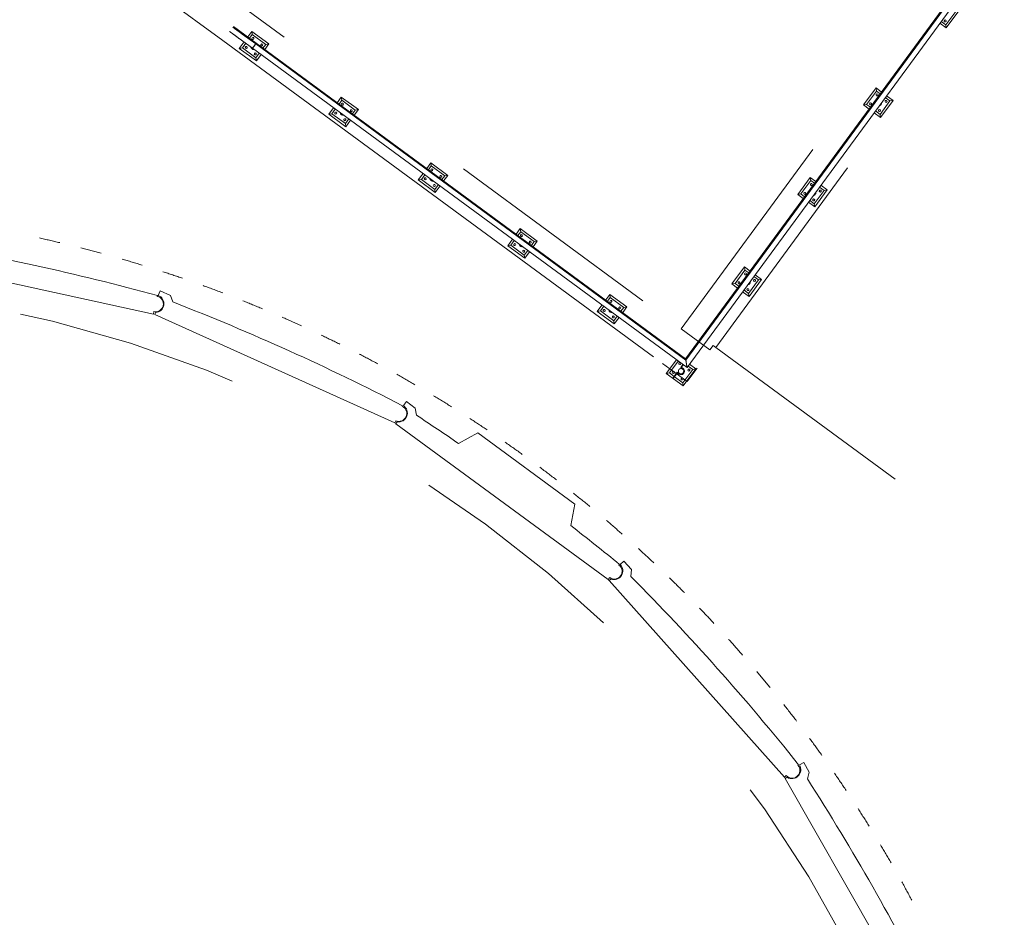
# Model space of a CAD drawing. Header units: metres. Extents: x 135583 to 135939, y 457896 to 458258.
# Tile 470 of 599: x 135757.67 to 135766.52, y 458042.49 to 458050.55. Entities that reach past the tile are written whole.
import ezdxf

# ---------------------------------------------------------------- set-up
doc = ezdxf.new("R2010")
doc.units = ezdxf.units.M
doc.linetypes.add('Center', pattern=[31.75, 6.350000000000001, -4.7625, 15.875, -4.7625])
doc.linetypes.add('Hidden', pattern=[4, 2, -2])
doc.layers.add('NIEUWE INSTALLATIE', color=250, linetype='Continuous', lineweight=0)

msp = doc.modelspace()

# ---------------------------------------------------------------- linework, layer by layer
at = {"layer": 'NIEUWE INSTALLATIE', "linetype": 'Hidden'}
for p, q in [((135763.6169404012, 458047.7758613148), (135774.0373625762, 458061.9594716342)), ((135763.6169404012, 458047.7758613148), (135774.0373625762, 458061.9594716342)), ((135755.2155689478, 458053.9481852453), (135763.8748242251, 458047.5863990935)), ((135755.2155689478, 458053.9481852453), (135763.8748242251, 458047.5863990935)), ((135754.7262842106, 458053.8733491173), (135759.5011244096, 458050.3653670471)), ((135754.7262842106, 458053.8733491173), (135759.5011244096, 458050.3653670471)), ((135763.9286043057, 458047.6089313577), (135766.3412872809, 458050.8929206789)), ((135763.9286043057, 458047.6089313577), (135766.3412872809, 458050.8929206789)), ((135763.8748242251, 458047.5863990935), (135763.6169404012, 458047.7758613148)), ((135763.8748242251, 458047.5863990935), (135763.6169404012, 458047.7758613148)), ((135763.9044276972, 458047.626693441), (135763.8748242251, 458047.5863990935)), ((135763.9044276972, 458047.626693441), (135763.8748242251, 458047.5863990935)), ((135763.9286043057, 458047.6089313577), (135763.9044276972, 458047.626693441)), ((135763.9286043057, 458047.6089313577), (135763.9044276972, 458047.626693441)), ((135763.9286043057, 458047.6089313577), (135772.3299757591, 458041.4366074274)), ((135763.9286043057, 458047.6089313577), (135772.3299757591, 458041.4366074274)), ((135763.5145364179, 458047.4167914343), (135763.6716293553, 458047.3013783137)), ((135763.5145364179, 458047.4167914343), (135763.6716293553, 458047.3013783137)), ((135761.0555613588, 458046.9240469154), (135761.050391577, 458046.9278450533)), ((135761.0555613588, 458046.9240469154), (135761.050391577, 458046.9278450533)), ((135762.9675396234, 458045.5193537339), (135762.9623698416, 458045.5231518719)), ((135762.9675396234, 458045.5193537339), (135762.9623698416, 458045.5231518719)), ((135762.9718067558, 458045.5145637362), (135762.9675396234, 458045.5193537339)), ((135762.9718067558, 458045.5145637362), (135762.9675396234, 458045.5193537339)), ((135764.5499515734, 458043.743043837), (135764.545684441, 458043.7478338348)), ((135764.5499515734, 458043.743043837), (135764.545684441, 458043.7478338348)), ((135764.5531295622, 458043.7374713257), (135764.5499515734, 458043.743043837)), ((135764.5531295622, 458043.7374713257), (135764.5499515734, 458043.743043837))]:
    msp.add_line(p, q, dxfattribs=at)
at = {"layer": 'NIEUWE INSTALLATIE'}
for p, q in [((135774.2216963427, 458061.886088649), (135763.6579933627, 458047.5074536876)), ((135763.6597039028, 458047.4962700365), (135774.2281434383, 458061.8813520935)), ((135774.2288284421, 458061.8808488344), (135763.6598856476, 458047.4950817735)), ((135763.6702130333, 458047.4275604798), (135774.2677527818, 458061.8522518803)), ((135765.995191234, 458050.5062549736), (135766.0840016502, 458050.6271380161)), ((135766.1119607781, 458050.6314143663), (135765.9994675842, 458050.4782958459)), ((135759.7954649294, 458050.3352279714), (135759.5899637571, 458050.4862056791)), ((135759.5947003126, 458050.4926527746), (135759.8002014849, 458050.341675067)), ((135765.9994675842, 458050.4782958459), (135765.941692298, 458050.5207422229)), ((135765.9535336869, 458050.5368599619), (135765.995191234, 458050.5062549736)), ((135765.9994675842, 458050.4782958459), (135765.995191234, 458050.5062549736)), ((135759.7949616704, 458050.3345429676), (135759.6740786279, 458050.4233533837)), ((135759.7236422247, 458050.3979216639), (135759.76035053, 458050.4478866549)), ((135759.7646268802, 458050.4199275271), (135759.7397599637, 458050.3860802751)), ((135759.76035053, 458050.4478866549), (135759.9134690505, 458050.3353934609)), ((135759.76035053, 458050.4478866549), (135759.7646268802, 458050.4199275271)), ((135759.8855099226, 458050.3311171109), (135759.7646268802, 458050.4199275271)), ((135759.6454816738, 458050.3844290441), (135759.6446515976, 458050.3850388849)), ((135759.6454816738, 458050.3844290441), (135759.7663647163, 458050.2956186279)), ((135759.6478573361, 458050.2947681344), (135759.6902926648, 458050.3525283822)), ((135759.7078388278, 458050.3426312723), (135759.6758164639, 458050.2990444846)), ((135759.7806631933, 458050.3150807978), (135759.7663647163, 458050.2956186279)), ((135759.7735250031, 458050.3053647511), (135759.7769314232, 458050.3100013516)), ((135759.7769735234, 458050.3100586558), (135759.7949727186, 458050.3345580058)), ((135763.6598856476, 458047.4950817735), (135759.7949727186, 458050.3345580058)), ((135759.7954649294, 458050.3352279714), (135759.8002014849, 458050.341675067)), ((135759.7954759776, 458050.3352430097), (135759.8002125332, 458050.3416901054)), ((135759.7954759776, 458050.3352430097), (135763.6597039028, 458047.4962700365)), ((135763.6579933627, 458047.5074536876), (135759.8002125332, 458050.3416901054)), ((135759.8606540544, 458050.2972848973), (135759.8855099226, 458050.3311171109)), ((135759.9134690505, 458050.3353934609), (135759.8767717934, 458050.2854435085)), ((135759.9134690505, 458050.3353934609), (135759.8855099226, 458050.3311171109)), ((135759.6478573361, 458050.2947681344), (135759.6758164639, 458050.2990444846)), ((135759.8009758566, 458050.1822749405), (135759.6478573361, 458050.2947681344)), ((135759.6758164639, 458050.2990444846), (135759.7966995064, 458050.2102340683)), ((135759.7663757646, 458050.2956336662), (135759.7734832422, 458050.3053079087)), ((135759.7663757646, 458050.2956336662), (135763.6702130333, 458047.4275604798)), ((135759.7966995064, 458050.2102340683), (135759.8273266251, 458050.251921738)), ((135759.8434502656, 458050.2400883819), (135759.8009758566, 458050.1822749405)), ((135759.7966995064, 458050.2102340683), (135759.8009758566, 458050.1822749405)), ((135765.2556954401, 458049.7868292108), (135765.3681886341, 458049.9399477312)), ((135765.3724649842, 458049.9119886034), (135765.2836545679, 458049.791105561)), ((135765.3681886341, 458049.9399477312), (135765.4181385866, 458049.9032504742)), ((135765.3681886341, 458049.9399477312), (135765.3724649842, 458049.9119886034)), ((135765.4062971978, 458049.8871327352), (135765.3724649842, 458049.9119886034)), ((135765.4635318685, 458049.8699009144), (135765.5213071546, 458049.8274545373)), ((135760.527613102, 458049.8072830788), (135760.564310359, 458049.8572330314)), ((135760.5685867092, 458049.8292739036), (135760.543730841, 458049.79544169)), ((135760.564310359, 458049.8572330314), (135760.7174288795, 458049.7447398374)), ((135760.564310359, 458049.8572330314), (135760.5685867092, 458049.8292739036)), ((135760.6894697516, 458049.7404634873), (135760.5685867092, 458049.8292739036)), ((135765.2556954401, 458049.7868292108), (135765.2836545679, 458049.791105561)), ((135765.3056453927, 458049.7501319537), (135765.2556954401, 458049.7868292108)), ((135765.2836545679, 458049.791105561), (135765.3174867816, 458049.7662496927)), ((135765.4045376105, 458049.7022951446), (135765.4933480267, 458049.8231781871)), ((135765.5213071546, 458049.8274545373), (135765.4088139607, 458049.6743360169)), ((135765.4933480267, 458049.8231781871), (135765.4516904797, 458049.8537831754)), ((135765.4933480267, 458049.8231781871), (135765.5213071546, 458049.8274545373)), ((135760.4518171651, 458049.7041145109), (135760.4945298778, 458049.7622523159)), ((135760.4518171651, 458049.7041145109), (135760.4797762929, 458049.7083908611)), ((135760.6049356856, 458049.591621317), (135760.4518171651, 458049.7041145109)), ((135760.5106535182, 458049.7504189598), (135760.4797762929, 458049.7083908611)), ((135760.4797762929, 458049.7083908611), (135760.6006593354, 458049.6195804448)), ((135760.6646138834, 458049.7066312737), (135760.6894697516, 458049.7404634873)), ((135760.7174288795, 458049.7447398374), (135760.6807316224, 458049.694789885)), ((135760.7174288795, 458049.7447398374), (135760.6894697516, 458049.7404634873)), ((135765.4088139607, 458049.6743360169), (135765.3510386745, 458049.7167823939)), ((135765.3628800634, 458049.7329001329), (135765.4045376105, 458049.7022951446)), ((135765.4088139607, 458049.6743360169), (135765.4045376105, 458049.7022951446)), ((135760.6006593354, 458049.6195804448), (135760.6315808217, 458049.6616687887)), ((135760.6006593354, 458049.6195804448), (135760.6049356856, 458049.591621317)), ((135760.6477044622, 458049.6498354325), (135760.6049356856, 458049.591621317)), ((135761.331572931, 458049.2166294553), (135761.368270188, 458049.2665794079)), ((135761.368270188, 458049.2665794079), (135761.5213887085, 458049.1540862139)), ((135761.368270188, 458049.2665794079), (135761.3725465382, 458049.2386202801)), ((135761.2557769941, 458049.1134608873), (135761.2987840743, 458049.1719993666)), ((135761.3149077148, 458049.1601660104), (135761.2837361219, 458049.1177372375)), ((135761.3725465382, 458049.2386202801), (135761.34769067, 458049.2047880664)), ((135761.4934295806, 458049.1498098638), (135761.3725465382, 458049.2386202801)), ((135761.2557769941, 458049.1134608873), (135761.2837361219, 458049.1177372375)), ((135761.4088955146, 458049.0009676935), (135761.2557769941, 458049.1134608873)), ((135761.2837361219, 458049.1177372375), (135761.4046191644, 458049.0289268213)), ((135761.4046191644, 458049.0289268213), (135761.4366525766, 458049.0725286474)), ((135761.4685737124, 458049.1159776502), (135761.4934295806, 458049.1498098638)), ((135761.5213887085, 458049.1540862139), (135761.4868348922, 458049.1070537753)), ((135761.5213887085, 458049.1540862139), (135761.4934295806, 458049.1498098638)), ((135764.6650418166, 458048.9828693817), (135764.7775350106, 458049.1359879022)), ((135764.7818113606, 458049.1080287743), (135764.6930009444, 458048.9871457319)), ((135764.7775350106, 458049.1359879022), (135764.8274849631, 458049.0992906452)), ((135764.7775350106, 458049.1359879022), (135764.7818113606, 458049.1080287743)), ((135764.8156435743, 458049.0831729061), (135764.7818113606, 458049.1080287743)), ((135761.4046191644, 458049.0289268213), (135761.4088955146, 458049.0009676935)), ((135761.4527703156, 458049.0606872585), (135761.4088955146, 458049.0009676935)), ((135764.6650418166, 458048.9828693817), (135764.6930009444, 458048.9871457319)), ((135764.7149917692, 458048.9461721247), (135764.6650418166, 458048.9828693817)), ((135764.6930009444, 458048.9871457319), (135764.7268331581, 458048.9622898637)), ((135764.813883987, 458048.8983353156), (135764.9026944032, 458049.0192183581)), ((135764.930653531, 458049.0234947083), (135764.8181603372, 458048.8703761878)), ((135764.9026944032, 458049.0192183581), (135764.8610368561, 458049.0498233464)), ((135764.872878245, 458049.0659410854), (135764.930653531, 458049.0234947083)), ((135764.9026944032, 458049.0192183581), (135764.930653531, 458049.0234947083)), ((135764.8181603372, 458048.8703761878), (135764.760385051, 458048.9128225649)), ((135764.7722264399, 458048.9289403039), (135764.813883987, 458048.8983353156)), ((135764.8181603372, 458048.8703761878), (135764.813883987, 458048.8983353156)), ((135762.13553276, 458048.6259758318), (135762.172230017, 458048.6759257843)), ((135762.1765063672, 458048.6479666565), (135762.151650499, 458048.6141344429)), ((135762.172230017, 458048.6759257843), (135762.3253485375, 458048.5634325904)), ((135762.172230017, 458048.6759257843), (135762.1765063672, 458048.6479666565)), ((135762.2973894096, 458048.5591562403), (135762.1765063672, 458048.6479666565)), ((135762.0597368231, 458048.5228072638), (135762.1036116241, 458048.582526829)), ((135762.1183009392, 458048.5687411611), (135762.0876959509, 458048.527083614)), ((135762.2725335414, 458048.5253240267), (135762.2973894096, 458048.5591562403)), ((135762.3253485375, 458048.5634325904), (135762.2886512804, 458048.5134826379)), ((135762.3253485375, 458048.5634325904), (135762.2973894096, 458048.5591562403)), ((135762.0597368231, 458048.5228072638), (135762.0876959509, 458048.527083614)), ((135762.2128553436, 458048.4103140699), (135762.0597368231, 458048.5228072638)), ((135762.0876959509, 458048.527083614), (135762.2085789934, 458048.4382731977)), ((135762.2085789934, 458048.4382731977), (135762.2391839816, 458048.4799307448)), ((135762.2553017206, 458048.468089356), (135762.2128553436, 458048.4103140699)), ((135756.5643252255, 458048.4125288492), (135758.8759798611, 458047.9083375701)), ((135762.2085789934, 458048.4382731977), (135762.2128553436, 458048.4103140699)), ((135764.0743881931, 458048.1789095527), (135764.186881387, 458048.3320280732)), ((135764.1911577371, 458048.3040689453), (135764.1023473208, 458048.1831859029)), ((135764.186881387, 458048.3320280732), (135764.2368313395, 458048.2953308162)), ((135764.186881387, 458048.3320280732), (135764.1911577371, 458048.3040689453)), ((135764.2249899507, 458048.2792130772), (135764.1911577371, 458048.3040689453)), ((135764.2232303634, 458048.0943754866), (135764.3120407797, 458048.2152585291)), ((135764.3399999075, 458048.2195348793), (135764.2275067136, 458048.0664163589)), ((135764.3120407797, 458048.2152585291), (135764.2703832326, 458048.2458635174)), ((135764.2822246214, 458048.2619812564), (135764.3399999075, 458048.2195348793)), ((135764.3120407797, 458048.2152585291), (135764.3399999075, 458048.2195348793)), ((135758.9379435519, 458048.1177368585), (135758.9194225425, 458048.076725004)), ((135759.0290810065, 458048.0765790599), (135758.9379435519, 458048.1177368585)), ((135764.0743881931, 458048.1789095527), (135764.1023473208, 458048.1831859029)), ((135764.1243381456, 458048.1422122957), (135764.0743881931, 458048.1789095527)), ((135764.1023473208, 458048.1831859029), (135764.1361795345, 458048.1583300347)), ((135764.2275067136, 458048.0664163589), (135764.1697314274, 458048.1088627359)), ((135764.1815728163, 458048.1249804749), (135764.2232303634, 458048.0943754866)), ((135758.910608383, 458048.0671050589), (135758.9122066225, 458048.0744327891)), ((135759.0515718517, 458048.0170461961), (135759.0290810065, 458048.0765790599)), ((135762.939492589, 458048.0353222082), (135762.976189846, 458048.0852721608)), ((135762.9804661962, 458048.0573130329), (135762.955610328, 458048.0234808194)), ((135762.976189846, 458048.0852721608), (135763.1293083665, 458047.9727789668)), ((135762.976189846, 458048.0852721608), (135762.9804661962, 458048.0573130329)), ((135763.1013492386, 458047.9685026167), (135762.9804661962, 458048.0573130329)), ((135764.2275067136, 458048.0664163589), (135764.2232303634, 458048.0943754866)), ((135758.8759798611, 458047.9083375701), (135758.8807745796, 458047.9303207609)), ((135758.896419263, 458047.9225267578), (135758.8881877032, 458047.9042992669)), ((135762.8636966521, 458047.9321536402), (135762.9061430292, 458047.9899289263)), ((135762.8636966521, 458047.9321536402), (135762.8916557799, 458047.9364299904)), ((135763.0168151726, 458047.8196604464), (135762.8636966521, 458047.9321536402)), ((135762.9222607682, 458047.9780875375), (135762.8916557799, 458047.9364299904)), ((135762.8916557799, 458047.9364299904), (135763.0125388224, 458047.8476195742)), ((135763.0764933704, 458047.9346704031), (135763.1013492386, 458047.9685026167)), ((135763.1293083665, 458047.9727789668), (135763.0926111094, 458047.9228290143)), ((135763.1293083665, 458047.9727789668), (135763.1013492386, 458047.9685026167)), ((135758.8881877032, 458047.9042992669), (135761.0444998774, 458046.9305057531)), ((135763.0125388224, 458047.8476195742), (135763.0431438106, 458047.8892771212)), ((135763.0125388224, 458047.8476195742), (135763.0168151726, 458047.8196604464)), ((135763.0592615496, 458047.8774357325), (135763.0168151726, 458047.8196604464)), ((135763.4837345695, 458047.3749497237), (135763.5746938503, 458047.4987576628)), ((135763.5908115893, 458047.4869162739), (135763.5116936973, 458047.3792260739)), ((135763.6579933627, 458047.5074536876), (135763.6597039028, 458047.4962700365)), ((135763.6327177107, 458047.456128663), (135763.6134876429, 458047.4299539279)), ((135763.6134876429, 458047.4299539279), (135763.6320230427, 458047.4163363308)), ((135763.6204774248, 458047.4310230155), (135763.6367471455, 458047.4531683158)), ((135763.6349833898, 458047.4203657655), (135763.6204774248, 458047.4310230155)), ((135763.6325767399, 458047.2904156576), (135763.7213871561, 458047.4112987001)), ((135763.749346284, 458047.4155750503), (135763.6368530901, 458047.2624565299)), ((135763.7213871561, 458047.4112987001), (135763.6797296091, 458047.4419036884)), ((135763.6915709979, 458047.4580214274), (135763.749346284, 458047.4155750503)), ((135763.7213871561, 458047.4112987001), (135763.749346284, 458047.4155750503)), ((135763.4837345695, 458047.3749497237), (135763.5116936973, 458047.3792260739)), ((135763.6368530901, 458047.2624565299), (135763.4837345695, 458047.3749497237)), ((135763.5116936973, 458047.3792260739), (135763.5546268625, 458047.3476839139)), ((135763.582522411, 458047.3878060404), (135763.5447187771, 458047.3363501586)), ((135763.5447187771, 458047.3363501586), (135763.5487482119, 458047.3333898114)), ((135763.5487482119, 458047.3333898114), (135763.5835914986, 458047.3808162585)), ((135763.5576292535, 458047.3454781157), (135763.6325767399, 458047.2904156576)), ((135763.6010578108, 458047.3741884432), (135763.582522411, 458047.3878060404)), ((135763.5835914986, 458047.3808162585), (135763.5980974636, 458047.3701590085)), ((135763.6368530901, 458047.2624565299), (135763.6325767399, 458047.2904156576)), ((135761.1113813, 458047.0786041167), (135761.114468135, 458047.0854394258)), ((135761.148646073, 458047.1224461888), (135761.1220029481, 458047.0861812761)), ((135761.229234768, 458047.0632392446), (135761.148646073, 458047.1224461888)), ((135761.2388565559, 458047.0003312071), (135761.229234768, 458047.0632392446)), ((135761.0444998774, 458046.9305057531), (135761.0537603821, 458046.9510116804)), ((135761.0674427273, 458046.9401352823), (135761.0556013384, 458046.9240175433)), ((135761.0556013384, 458046.9240175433), (135762.9623298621, 458045.5231812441)), ((135761.7923049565, 458046.8418972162), (135761.6174471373, 458046.7461812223)), ((135762.6637576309, 458046.2016579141), (135761.7923049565, 458046.8418972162)), ((135762.6253422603, 458046.0094775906), (135762.6637576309, 458046.2016579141)), ((135763.0585411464, 458045.6541378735), (135763.0629816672, 458045.6601820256)), ((135763.104106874, 458045.6892741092), (135763.070506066, 458045.659341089)), ((135763.1706246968, 458045.6146056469), (135763.104106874, 458045.6892741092)), ((135762.9623298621, 458045.5231812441), (135762.9756514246, 458045.5413137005)), ((135763.166956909, 458045.5510718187), (135763.1706246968, 458045.6146056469)), ((135762.9867734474, 458045.5278302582), (135762.9718397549, 458045.5145266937)), ((135762.9718397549, 458045.5145266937), (135764.545651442, 458043.7478708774)), ((135764.6669876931, 458043.8559623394), (135764.6725878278, 458043.860951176)), ((135764.7188629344, 458043.8808571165), (135764.6797729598, 458043.8585642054)), ((135764.7684027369, 458043.7939905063), (135764.7188629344, 458043.8808571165)), ((135764.545651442, 458043.7478708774), (135764.5624518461, 458043.7628373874)), ((135764.7516056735, 458043.7326076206), (135764.7684027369, 458043.7939905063)), ((135764.5705274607, 458043.7473361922), (135764.5531541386, 458043.7374282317)), ((135764.5531541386, 458043.7374282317), (135765.7252658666, 458041.6821642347))]:
    msp.add_line(p, q, dxfattribs=at)
at = {"layer": 'NIEUWE INSTALLATIE', "linetype": 'Center'}
for p, q in [((135759.5011643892, 458050.3653376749), (135763.3694165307, 458047.5234081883)), ((135763.4500156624, 458047.4641935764), (135763.5144964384, 458047.4168208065)), ((135763.6716293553, 458047.3013783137), (135763.7604397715, 458047.4222613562))]:
    msp.add_line(p, q, dxfattribs=at)
at = {"layer": 'NIEUWE INSTALLATIE', "flags": 128}
for points in [[(135759.589101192, 458050.4851213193), (135759.5899739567, 458050.4847074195), (135759.5908294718, 458050.4842589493), (135759.5916663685, 458050.4837766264), (135759.5924833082, 458050.4832612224), (135759.5932789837, 458050.4827135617), (135759.5934899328, 458050.482560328)], [(135759.5648929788, 458050.4436359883), (135759.5641261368, 458050.4442233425), (135759.5633833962, 458050.4448408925), (135759.5626659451, 458050.4454876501), (135759.5619749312, 458050.4461625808), (135759.5613114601, 458050.4468646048)], [(135759.5648929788, 458050.4436359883), (135759.5649574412, 458050.4435886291), (135759.5651507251, 458050.4434466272), (135759.5654725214, 458050.4432102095), (135759.5659223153, 458050.4428797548), (135759.5664993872, 458050.4424557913), (135759.567202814, 458050.4419389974), (135759.5680314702, 458050.4413301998), (135759.5689840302, 458050.4406303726), (135759.5700589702, 458050.4398406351), (135759.5712545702, 458050.4389622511), (135759.572568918, 458050.4379966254), (135759.5739999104, 458050.4369453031), (135759.5755452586, 458050.4358099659), (135759.5772024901, 458050.4345924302), (135759.5789689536, 458050.4332946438), (135759.5808418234, 458050.4319186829), (135759.5828181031, 458050.4304667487), (135759.5848946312, 458050.428941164), (135759.5870680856, 458050.4273443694), (135759.5893349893, 458050.4256789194), (135759.5916917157, 458050.4239474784), (135759.5941344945, 458050.4221528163), (135759.5966594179, 458050.4202978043), (135759.5992624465, 458050.41838541), (135759.601939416, 458050.4164186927), (135759.6046860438, 458050.4144007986), (135759.607497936, 458050.4123349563), (135759.610370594, 458050.4102244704), (135759.6132994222, 458050.4080727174), (135759.6162797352, 458050.4058831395), (135759.6193067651, 458050.4036592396), (135759.6223756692, 458050.4014045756), (135759.625481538, 458050.3991227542), (135759.6286194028, 458050.3968174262), (135759.6317842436, 458050.3944922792), (135759.6349709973, 458050.3921510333), (135759.6381745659, 458050.389797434), (135759.6413898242, 458050.3874352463), (135759.6446116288, 458050.3850682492), (135759.6454816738, 458050.3844290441)], [(135759.5700412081, 458050.4398536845), (135759.5692621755, 458050.4404260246), (135759.5682764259, 458050.4411502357), (135759.567414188, 458050.4417837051), (135759.5666768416, 458050.4423254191), (135759.5660655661, 458050.4427745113), (135759.5655813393, 458050.4431302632), (135759.5652249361, 458050.4433921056), (135759.5649969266, 458050.4435596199), (135759.5648976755, 458050.4436325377)], [(135759.5934899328, 458050.482560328), (135759.5935543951, 458050.4825129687), (135759.5937476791, 458050.4823709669), (135759.5940694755, 458050.4821345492), (135759.5945192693, 458050.4818040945), (135759.5950963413, 458050.4813801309), (135759.5957997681, 458050.4808633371), (135759.5966284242, 458050.4802545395), (135759.5975809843, 458050.4795547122), (135759.5986559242, 458050.4787649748), (135759.5989467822, 458050.4785512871)], [(135759.6740786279, 458050.4233533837), (135759.6708559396, 458050.4257210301), (135759.667638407, 458050.4280848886), (135759.6644311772, 458050.4304411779), (135759.6612393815, 458050.432786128), (135759.6580681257, 458050.4351159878), (135759.6549224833, 458050.43742703), (135759.6518074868, 458050.4397155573), (135759.6487281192, 458050.4419779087), (135759.6456893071, 458050.4442104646), (135759.6426959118, 458050.4464096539), (135759.6397527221, 458050.4485719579), (135759.6368644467, 458050.4506939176), (135759.634035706, 458050.4527721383), (135759.6312710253, 458050.4548032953), (135759.6285748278, 458050.4567841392), (135759.6259514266, 458050.458711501), (135759.6234050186, 458050.4605822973), (135759.6209396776, 458050.4623935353), (135759.6185593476, 458050.4641423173), (135759.6162678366, 458050.4658258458), (135759.6140688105, 458050.4674414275), (135759.6119657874, 458050.4689864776), (135759.6099621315, 458050.4704585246), (135759.6080610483, 458050.4718552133), (135759.6062655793, 458050.4731743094), (135759.6045785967, 458050.4744137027), (135759.6030027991, 458050.4755714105), (135759.6015407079, 458050.4766455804), (135759.6001946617, 458050.4776344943), (135759.5989668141, 458050.4785365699), (135759.5978591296, 458050.4793503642), (135759.5968733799, 458050.4800745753), (135759.596011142, 458050.4807080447), (135759.5952737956, 458050.4812497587), (135759.5946625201, 458050.4816988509), (135759.5941782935, 458050.4820546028), (135759.5938218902, 458050.4823164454), (135759.5935938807, 458050.4824839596), (135759.5934946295, 458050.4825568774)]]:
    msp.add_lwpolyline(points, dxfattribs=at)
at = {"layer": 'NIEUWE INSTALLATIE'}
for centre, radius, start, end in [((135760.5846230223, 458049.7244271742), 0.03115000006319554, 191.1059942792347, 276.3494432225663), ((135753.2698262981, 458027.5157389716), 21.31891993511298, 74.65292885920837, 80.73907222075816), ((135758.8956914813, 458047.9987129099), 0.07000000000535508, 257.6960005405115, 77.69600054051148), ((135751.3209945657, 458028.1491192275), 21.31891993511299, 62.65292985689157, 68.73907160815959), ((135761.0825708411, 458047.0148078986), 0.0700000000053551, 245.6959998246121, 65.6959998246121), ((135749.5464366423, 458029.1738435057), 21.31891993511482, 55.51356129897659, 56.73907198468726), ((135749.5464366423, 458029.1738435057), 21.31891993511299, 50.65292948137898, 52.15784863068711), ((135763.0170962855, 458045.597725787), 0.0700000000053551, 233.6959988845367, 53.69599888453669), ((135748.0237092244, 458030.5451264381), 21.31891993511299, 38.65292966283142, 44.73907117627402), ((135764.6147197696, 458043.8093998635), 0.0700000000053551, 221.6960009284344, 41.69600092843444), ((135746.8193628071, 458032.2030363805), 21.31891993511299, 26.6529291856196, 32.73907159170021)]:
    msp.add_arc(centre, radius, start, end, dxfattribs=at)
at = {"layer": 'NIEUWE INSTALLATIE', "linetype": 'Hidden'}
for radius, start, end in [(11.76699999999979, 76.60180700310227, 77.5182160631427), (11.76699999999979, 76.60180700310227, 77.5182160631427), (11.76699999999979, 76.60180700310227, 77.5182160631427), (11.76699999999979, 76.60180700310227, 77.5182160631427), (11.76700000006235, 74.73576829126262, 75.65224721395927), (11.76700000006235, 74.73576829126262, 75.65224721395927), (11.76700000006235, 74.73576829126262, 75.65224721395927), (11.76700000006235, 74.73576829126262, 75.65224721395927), (11.76700000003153, 72.86973001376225, 73.78627009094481), (11.76700000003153, 72.86973001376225, 73.78627009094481), (11.76700000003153, 72.86973001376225, 73.78627009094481), (11.76700000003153, 72.86973001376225, 73.78627009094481), (11.7669999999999, 71.00369617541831, 71.92028768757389), (11.7669999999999, 71.00369617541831, 71.92028768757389), (11.7669999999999, 71.00369617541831, 71.92028768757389), (11.7669999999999, 71.00369617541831, 71.92028768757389), (11.06699999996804, 323.6959999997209, 143.6960000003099), (11.06699999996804, 323.6959999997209, 143.6960000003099), (11.76699999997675, 69.13766574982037, 70.05429869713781), (11.76699999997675, 69.13766574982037, 70.05429869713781), (11.76699999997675, 69.13766574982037, 70.05429869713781), (11.76699999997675, 69.13766574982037, 70.05429869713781), (11.76699999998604, 67.27163900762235, 68.18830432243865), (11.76699999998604, 67.27163900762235, 68.18830432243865), (11.76699999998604, 67.27163900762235, 68.18830432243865), (11.76699999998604, 67.27163900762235, 68.18830432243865), (11.76700000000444, 65.40561597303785, 66.32230378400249), (11.76700000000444, 65.40561597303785, 66.32230378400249), (11.76700000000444, 65.40561597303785, 66.32230378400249), (11.76700000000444, 65.40561597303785, 66.32230378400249), (11.76700000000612, 63.53959635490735, 64.45630050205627), (11.76700000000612, 63.53959635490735, 64.45630050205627), (11.76700000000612, 63.53959635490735, 64.45630050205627), (11.76700000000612, 63.53959635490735, 64.45630050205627), (11.7669999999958, 61.6735823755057, 62.59029143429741), (11.7669999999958, 61.6735823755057, 62.59029143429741), (11.7669999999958, 61.6735823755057, 62.59029143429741), (11.7669999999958, 61.6735823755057, 62.59029143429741), (11.76699999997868, 59.80757145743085, 60.72427694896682), (11.76699999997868, 59.80757145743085, 60.72427694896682), (11.76699999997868, 59.80757145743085, 60.72427694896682), (11.76699999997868, 59.80757145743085, 60.72427694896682), (11.76700000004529, 57.94156469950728, 58.8582599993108), (11.76700000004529, 57.94156469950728, 58.8582599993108), (11.76700000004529, 57.94156469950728, 58.8582599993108), (11.76700000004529, 57.94156469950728, 58.8582599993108), (11.76700000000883, 56.07556286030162, 56.99223700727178), (11.76700000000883, 56.07556286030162, 56.99223700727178), (11.76700000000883, 56.07556286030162, 56.99223700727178), (11.76700000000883, 56.07556286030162, 56.99223700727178), (11.76700000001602, 54.20956630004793, 55.12621159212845), (11.76700000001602, 54.20956630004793, 55.12621159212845), (11.76700000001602, 54.20956630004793, 55.12621159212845), (11.76700000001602, 54.20956630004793, 55.12621159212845), (11.76700000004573, 52.34357656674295, 53.26018205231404), (11.76700000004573, 52.34357656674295, 53.26018205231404), (11.76700000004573, 52.34357656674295, 53.26018205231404), (11.76700000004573, 52.34357656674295, 53.26018205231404), (11.76699999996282, 50.47759225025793, 51.39414978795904), (11.76699999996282, 50.47759225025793, 51.39414978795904), (11.76699999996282, 50.47759225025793, 51.39414978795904), (11.76699999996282, 50.47759225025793, 51.39414978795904), (11.76700000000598, 48.611613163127, 49.52811394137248), (11.76700000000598, 48.611613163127, 49.52811394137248), (11.76700000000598, 48.611613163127, 49.52811394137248), (11.76700000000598, 48.611613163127, 49.52811394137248), (11.76699999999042, 46.74564264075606, 47.66207494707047), (11.76699999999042, 46.74564264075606, 47.66207494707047), (11.76699999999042, 46.74564264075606, 47.66207494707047), (11.76699999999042, 46.74564264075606, 47.66207494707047), (11.76700000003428, 44.87967826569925, 45.7960330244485), (11.76700000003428, 44.87967826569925, 45.7960330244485), (11.76700000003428, 44.87967826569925, 45.7960330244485), (11.76700000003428, 44.87967826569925, 45.7960330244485), (11.76699999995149, 43.0137215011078, 43.92998893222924), (11.76699999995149, 43.0137215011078, 43.92998893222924), (11.76699999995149, 43.0137215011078, 43.92998893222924), (11.76699999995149, 43.0137215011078, 43.92998893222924), (11.76700000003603, 41.14777284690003, 42.0639426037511), (11.76700000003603, 41.14777284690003, 42.0639426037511), (11.76700000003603, 41.14777284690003, 42.0639426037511), (11.76700000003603, 41.14777284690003, 42.0639426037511), (11.76700000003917, 39.2818313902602, 40.19789389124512), (11.76700000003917, 39.2818313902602, 40.19789389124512), (11.76700000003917, 39.2818313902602, 40.19789389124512), (11.76700000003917, 39.2818313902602, 40.19789389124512), (11.76700000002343, 37.41590099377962, 38.33184107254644), (11.76700000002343, 37.41590099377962, 38.33184107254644), (11.76700000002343, 37.41590099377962, 38.33184107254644), (11.76700000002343, 37.41590099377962, 38.33184107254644), (11.76700000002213, 35.54998071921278, 36.46578546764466), (11.76700000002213, 35.54998071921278, 36.46578546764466), (11.76700000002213, 35.54998071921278, 36.46578546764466), (11.76700000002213, 35.54998071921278, 36.46578546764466), (11.7670000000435, 33.68407189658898, 34.59972984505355), (11.7670000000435, 33.68407189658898, 34.59972984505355), (11.7670000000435, 33.68407189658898, 34.59972984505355), (11.7670000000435, 33.68407189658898, 34.59972984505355), (11.06699999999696, 143.6960000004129, 323.6959999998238), (11.06699999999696, 143.6960000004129, 323.6959999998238), (11.76700000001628, 31.81817565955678, 32.73367193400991), (11.76700000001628, 31.81817565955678, 32.73367193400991), (11.76700000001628, 31.81817565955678, 32.73367193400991), (11.76700000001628, 31.81817565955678, 32.73367193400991), (11.76699999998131, 29.95229148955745, 30.86761032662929), (11.76699999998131, 29.95229148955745, 30.86761032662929), (11.76699999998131, 29.95229148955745, 30.86761032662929), (11.76699999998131, 29.95229148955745, 30.86761032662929), (11.76700000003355, 28.08641971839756, 29.00154748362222), (11.76700000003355, 28.08641971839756, 29.00154748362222), (11.76700000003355, 28.08641971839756, 29.00154748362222), (11.76700000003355, 28.08641971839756, 29.00154748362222)]:
    msp.add_arc((135755.3085157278, 458037.1033767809), radius, start, end, dxfattribs=at)
at = {"layer": 'NIEUWE INSTALLATIE'}
for centre, major_axis, ratio, start_param, end_param in [((135765.9898457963, 458050.5412038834), (0.00351968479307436, 0.008283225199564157), 0.9999999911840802, 1.338972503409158, 4.480565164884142), ((135765.9898457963, 458050.5412038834), (0.008896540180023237, 0.001360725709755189), 0.999999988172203, 5.497787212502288, 8.639379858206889), ((135759.7107653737, 458050.3043899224), (0.008283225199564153, -0.003519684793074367), 0.9999999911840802, 1.338972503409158, 4.480565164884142), ((135759.7107653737, 458050.3043899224), (0.001360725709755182, -0.008896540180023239), 0.999999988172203, 5.497787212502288, 8.639379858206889), ((135759.7699723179, 458050.3849786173), (-0.00532862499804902, -0.007252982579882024), 0.999999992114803, 3.141592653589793, 6.283185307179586), ((135759.7699723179, 458050.3849786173), (0.001360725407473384, -0.008896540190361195), 0.9999999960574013, 5.497787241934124, 8.639379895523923), ((135759.7806631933, 458050.3150807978), (-0.01429847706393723, -0.01946216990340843), 1e-06, 0, 3.141592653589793), ((135759.7806631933, 458050.3150807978), (0.01429847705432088, 0.01946216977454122), 1e-06, 4.96031494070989, 6.021385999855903), ((135759.7806631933, 458050.3150807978), (-0.01429847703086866, -0.01946216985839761), 9.999999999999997e-07, 1.925342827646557, 2.18627603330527), ((135759.8505610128, 458050.3257716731), (0.007252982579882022, -0.005328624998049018), 0.9999999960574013, 1.570796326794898, 4.712388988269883), ((135759.8505610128, 458050.3257716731), (0.004661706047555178, -0.007698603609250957), 0.999999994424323, 5.105088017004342, 8.246680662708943), ((135759.7806631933, 458050.3150807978), (0.01947461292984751, -0.02431176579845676), 0.9999999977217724, 4.450589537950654, 5.497787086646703), ((135759.7806631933, 458050.3150807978), (-0.006997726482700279, -0.02519631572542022), 0.9999999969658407, 5.658662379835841, 6.182261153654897), ((135759.7913540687, 458050.2451829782), (0.007252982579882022, -0.005328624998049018), 0.9999999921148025, 1.570796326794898, 4.712388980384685), ((135759.7913540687, 458050.2451829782), (0.007252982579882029, -0.005328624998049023), 0.9999999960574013, 4.712388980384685, 7.853981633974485), ((135765.3778104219, 458049.8770396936), (0.005328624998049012, 0.007252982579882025), 0.9999999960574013, 1.570796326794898, 4.712388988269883), ((135765.3778104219, 458049.8770396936), (0.007698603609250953, 0.004661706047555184), 0.999999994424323, 5.105088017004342, 8.246680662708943), ((135760.5739321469, 458049.7943249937), (-0.00532862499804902, -0.007252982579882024), 0.999999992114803, 3.141592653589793, 6.283185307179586), ((135760.5739321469, 458049.7943249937), (0.001360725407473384, -0.008896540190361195), 0.9999999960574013, 5.497787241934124, 8.639379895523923), ((135765.3186034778, 458049.7964509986), (0.007252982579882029, -0.005328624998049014), 0.999999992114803, 3.141592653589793, 6.283185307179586), ((135765.3186034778, 458049.7964509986), (0.00889654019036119, 0.00136072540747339), 0.9999999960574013, 5.497787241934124, 8.639379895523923), ((135765.3885012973, 458049.807141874), (0.02431176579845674, 0.01947461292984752), 0.9999999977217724, 4.450589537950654, 5.691783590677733), ((135765.3885012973, 458049.807141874), (0.02519631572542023, -0.006997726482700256), 0.9999999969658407, 5.658662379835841, 6.182261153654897), ((135765.4583991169, 458049.8178327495), (0.005328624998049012, 0.007252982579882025), 0.9999999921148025, 1.570796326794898, 4.712388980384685), ((135765.4583991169, 458049.8178327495), (0.005328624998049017, 0.00725298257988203), 0.9999999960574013, 4.712388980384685, 7.853981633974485), ((135760.5147252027, 458049.7137362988), (0.008283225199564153, -0.003519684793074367), 0.9999999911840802, 1.338972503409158, 4.480565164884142), ((135760.5147252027, 458049.7137362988), (0.001360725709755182, -0.008896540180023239), 0.999999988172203, 5.497787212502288, 8.639379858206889), ((135760.5846230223, 458049.7244271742), (-0.006997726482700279, -0.02519631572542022), 0.9999999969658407, 5.658662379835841, 6.182261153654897), ((135760.6545208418, 458049.7351180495), (0.007252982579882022, -0.005328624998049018), 0.9999999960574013, 1.570796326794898, 4.712388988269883), ((135760.6545208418, 458049.7351180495), (0.004661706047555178, -0.007698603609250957), 0.999999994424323, 5.105088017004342, 8.246680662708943), ((135765.3991921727, 458049.7372440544), (0.00351968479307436, 0.008283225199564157), 0.9999999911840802, 1.338972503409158, 4.480565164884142), ((135765.3991921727, 458049.7372440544), (0.008896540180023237, 0.001360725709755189), 0.999999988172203, 5.497787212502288, 8.639379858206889), ((135760.5953138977, 458049.6545293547), (0.007252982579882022, -0.005328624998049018), 0.9999999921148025, 1.570796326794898, 4.712388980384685), ((135760.5953138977, 458049.6545293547), (0.007252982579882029, -0.005328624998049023), 0.9999999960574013, 4.712388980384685, 7.853981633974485), ((135761.3778919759, 458049.2036713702), (-0.00532862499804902, -0.007252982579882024), 0.999999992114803, 3.141592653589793, 6.283185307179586), ((135761.3778919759, 458049.2036713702), (0.001360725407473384, -0.008896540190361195), 0.9999999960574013, 5.497787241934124, 8.639379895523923), ((135761.3186850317, 458049.1230826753), (0.008283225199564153, -0.003519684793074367), 0.9999999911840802, 1.338972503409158, 4.480565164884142), ((135761.3186850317, 458049.1230826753), (0.001360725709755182, -0.008896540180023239), 0.999999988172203, 5.497787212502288, 8.639379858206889), ((135761.3885828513, 458049.1337735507), (0.01947461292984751, -0.02431176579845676), 0.9999999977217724, 4.450589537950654, 5.691783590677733), ((135761.3885828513, 458049.1337735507), (-0.006997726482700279, -0.02519631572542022), 0.9999999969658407, 5.658662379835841, 6.182261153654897), ((135761.3992737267, 458049.0638757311), (0.007252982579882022, -0.005328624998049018), 0.9999999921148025, 1.570796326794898, 4.712388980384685), ((135761.3992737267, 458049.0638757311), (0.007252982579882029, -0.005328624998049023), 0.9999999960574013, 4.712388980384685, 7.853981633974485), ((135761.4584806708, 458049.144464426), (0.007252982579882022, -0.005328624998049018), 0.9999999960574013, 1.570796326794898, 4.712388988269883), ((135761.4584806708, 458049.144464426), (0.004661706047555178, -0.007698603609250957), 0.999999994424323, 5.105088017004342, 8.246680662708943), ((135764.7871567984, 458049.0730798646), (0.005328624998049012, 0.007252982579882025), 0.9999999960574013, 1.570796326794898, 4.712388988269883), ((135764.7871567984, 458049.0730798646), (0.007698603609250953, 0.004661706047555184), 0.999999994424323, 5.105088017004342, 8.246680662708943), ((135764.7279498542, 458048.9924911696), (0.007252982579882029, -0.005328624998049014), 0.999999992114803, 3.141592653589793, 6.283185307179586), ((135764.7279498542, 458048.9924911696), (0.00889654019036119, 0.00136072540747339), 0.9999999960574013, 5.497787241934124, 8.639379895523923), ((135764.7978476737, 458049.003182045), (0.02431176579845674, 0.01947461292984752), 0.9999999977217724, 4.450589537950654, 5.497787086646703), ((135764.7978476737, 458049.003182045), (0.02519631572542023, -0.006997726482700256), 0.9999999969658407, 5.658662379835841, 6.182261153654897), ((135764.8677454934, 458049.0138729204), (0.005328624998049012, 0.007252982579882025), 0.9999999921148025, 1.570796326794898, 4.712388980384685), ((135764.8677454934, 458049.0138729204), (0.005328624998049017, 0.00725298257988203), 0.9999999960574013, 4.712388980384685, 7.853981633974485), ((135764.8085385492, 458048.9332842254), (0.00351968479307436, 0.008283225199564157), 0.9999999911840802, 1.338972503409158, 4.480565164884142), ((135764.8085385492, 458048.9332842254), (0.008896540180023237, 0.001360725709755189), 0.999999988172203, 5.497787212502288, 8.639379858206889), ((135762.1226448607, 458048.5324290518), (0.008283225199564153, -0.003519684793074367), 0.9999999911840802, 1.338972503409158, 4.480565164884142), ((135762.1226448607, 458048.5324290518), (0.001360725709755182, -0.008896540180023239), 0.999999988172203, 5.497787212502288, 8.639379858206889), ((135762.1818518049, 458048.6130177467), (-0.00532862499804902, -0.007252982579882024), 0.999999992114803, 3.141592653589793, 6.283185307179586), ((135762.1818518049, 458048.6130177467), (0.001360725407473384, -0.008896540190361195), 0.9999999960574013, 5.497787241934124, 8.639379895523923), ((135762.2624404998, 458048.5538108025), (0.007252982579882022, -0.005328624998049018), 0.9999999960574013, 1.570796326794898, 4.712388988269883), ((135762.2624404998, 458048.5538108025), (0.004661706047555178, -0.007698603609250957), 0.999999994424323, 5.105088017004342, 8.246680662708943), ((135762.1925426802, 458048.5431199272), (0.01947461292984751, -0.02431176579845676), 0.9999999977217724, 4.450589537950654, 5.691783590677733), ((135762.1925426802, 458048.5431199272), (-0.006997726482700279, -0.02519631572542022), 0.9999999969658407, 5.658662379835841, 6.182261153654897), ((135762.2032335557, 458048.4732221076), (0.007252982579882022, -0.005328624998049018), 0.9999999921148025, 1.570796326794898, 4.712388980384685), ((135762.2032335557, 458048.4732221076), (0.007252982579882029, -0.005328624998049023), 0.9999999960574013, 4.712388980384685, 7.853981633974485), ((135764.1965031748, 458048.2691200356), (0.005328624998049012, 0.007252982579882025), 0.9999999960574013, 1.570796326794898, 4.712388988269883), ((135764.1965031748, 458048.2691200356), (0.007698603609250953, 0.004661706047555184), 0.999999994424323, 5.105088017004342, 8.246680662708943), ((135764.1372962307, 458048.1885313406), (0.007252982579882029, -0.005328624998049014), 0.999999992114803, 3.141592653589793, 6.283185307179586), ((135764.1372962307, 458048.1885313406), (0.00889654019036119, 0.00136072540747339), 0.9999999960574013, 5.497787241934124, 8.639379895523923), ((135764.2071940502, 458048.199222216), (0.02431176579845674, 0.01947461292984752), 0.9999999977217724, 4.450589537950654, 5.497787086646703), ((135764.2071940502, 458048.199222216), (0.02519631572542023, -0.006997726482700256), 0.9999999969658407, 5.658662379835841, 6.182261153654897), ((135764.2770918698, 458048.2099130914), (0.005328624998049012, 0.007252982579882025), 0.9999999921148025, 1.570796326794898, 4.712388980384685), ((135764.2770918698, 458048.2099130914), (0.005328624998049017, 0.00725298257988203), 0.9999999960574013, 4.712388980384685, 7.853981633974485), ((135764.2178849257, 458048.1293243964), (0.00351968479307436, 0.008283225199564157), 0.9999999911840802, 1.338972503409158, 4.480565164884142), ((135764.2178849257, 458048.1293243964), (0.008896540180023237, 0.001360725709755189), 0.999999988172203, 5.497787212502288, 8.639379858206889), ((135758.8901333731, 458048.0022794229), (0.04358354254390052, -0.06708557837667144), 0.9999999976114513, 5.785696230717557, 8.473803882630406), ((135762.9858116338, 458048.0223641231), (-0.00532862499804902, -0.007252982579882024), 0.999999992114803, 3.141592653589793, 6.283185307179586), ((135762.9858116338, 458048.0223641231), (0.001360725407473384, -0.008896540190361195), 0.9999999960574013, 5.497787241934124, 8.639379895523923), ((135762.9266046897, 458047.9417754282), (0.008283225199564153, -0.003519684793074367), 0.9999999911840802, 1.338972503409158, 4.480565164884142), ((135762.9266046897, 458047.9417754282), (0.001360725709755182, -0.008896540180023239), 0.999999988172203, 5.497787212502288, 8.639379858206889), ((135762.9965025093, 458047.9524663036), (0.01947461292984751, -0.02431176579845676), 0.9999999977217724, 4.450589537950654, 5.691783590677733), ((135762.9965025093, 458047.9524663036), (-0.006997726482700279, -0.02519631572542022), 0.9999999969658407, 5.658662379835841, 6.182261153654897), ((135763.0664003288, 458047.963157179), (0.007252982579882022, -0.005328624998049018), 0.9999999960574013, 1.570796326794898, 4.712388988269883), ((135763.0664003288, 458047.963157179), (0.004661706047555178, -0.007698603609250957), 0.999999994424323, 5.105088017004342, 8.246680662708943), ((135763.0071933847, 458047.882568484), (0.007252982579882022, -0.005328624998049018), 0.9999999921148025, 1.570796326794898, 4.712388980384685), ((135763.0071933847, 458047.882568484), (0.007252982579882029, -0.005328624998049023), 0.9999999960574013, 4.712388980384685, 7.853981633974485), ((135763.5466426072, 458047.3845715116), (0.007252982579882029, -0.005328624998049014), 0.999999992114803, 3.141592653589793, 6.283185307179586), ((135763.5466426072, 458047.3845715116), (0.00889654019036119, 0.00136072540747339), 0.9999999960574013, 5.497787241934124, 8.639379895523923), ((135763.6165404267, 458047.395262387), (0.005762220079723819, 0.02345249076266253), 0.9999999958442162, 5.890486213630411, 9.032078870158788), ((135763.6058495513, 458047.4651602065), (0.005328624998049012, 0.007252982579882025), 0.9999999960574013, 1.570796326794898, 4.712388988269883), ((135763.6165404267, 458047.395262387), (0.03105024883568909, -0.002490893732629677), 0.9999999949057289, 4.158814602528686, 7.300407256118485), ((135763.6058495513, 458047.4651602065), (-0.00584993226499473, 0.006839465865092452), 0.9999999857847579, 5.46558521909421, 6.512782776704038), ((135763.6165404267, 458047.395262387), (0.02614430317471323, 0.000545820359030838), 0.9999999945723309, 4.057890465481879, 6.937683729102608), ((135763.6165404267, 458047.395262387), (-0.01250891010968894, 0.02065792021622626), 0.9999999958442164, 1.963495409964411, 5.105088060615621), ((135763.6058495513, 458047.4651602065), (0.007698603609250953, 0.004661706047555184), 0.999999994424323, 5.105088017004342, 6.152285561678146), ((135763.6864382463, 458047.4059532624), (0.005328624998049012, 0.007252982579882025), 0.9999999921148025, 1.570796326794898, 4.712388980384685), ((135763.6864382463, 458047.4059532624), (0.005328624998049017, 0.00725298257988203), 0.9999999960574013, 4.712388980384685, 7.853981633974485), ((135763.6272313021, 458047.3253645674), (0.00351968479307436, 0.008283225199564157), 0.9999999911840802, 1.338972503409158, 4.480565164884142), ((135763.6272313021, 458047.3253645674), (0.008896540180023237, 0.001360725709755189), 0.999999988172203, 5.497787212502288, 8.639379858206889), ((135761.0778757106, 458047.0194520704), (0.02868326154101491, -0.07468112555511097), 0.9999999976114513, 5.785696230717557, 8.473803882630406), ((135763.0134693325, 458045.603244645), (0.01252938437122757, -0.07901274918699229), 0.9999999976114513, 5.785696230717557, 8.473803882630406), ((135764.6123195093, 458043.8155522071), (-0.00417208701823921, -0.079891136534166), 0.9999999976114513, 5.785696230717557, 8.473803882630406)]:
    msp.add_ellipse(centre, major_axis=major_axis, ratio=ratio, start_param=start_param, end_param=end_param, dxfattribs=at)
for points in [[(135759.7949616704, 458050.3345429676), (135759.7938633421, 458050.3353498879), (135759.7927066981, 458050.3360582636), (135759.7914866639, 458050.3366695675)], [(135759.7632966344, 458050.2982991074), (135759.7642446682, 458050.297317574), (135759.765266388, 458050.2964255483), (135759.7663647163, 458050.2956186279)]]:
    msp.add_open_spline(points, degree=3, dxfattribs=at)
msp.add_open_spline([(135763.6598856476, 458047.4950817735), (135763.6598801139, 458047.4950742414), (135763.6599773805, 458047.4945032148), (135763.6602624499, 458047.4925974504), (135763.660565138, 458047.4906429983), (135763.6608789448, 458047.4885928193), (135763.661159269, 458047.4867150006), (135763.6614754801, 458047.48471087), (135763.6618952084, 458047.4819298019), (135763.6623635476, 458047.4788597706), (135763.662769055, 458047.4762708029), (135763.6630711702, 458047.474249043), (135763.6633823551, 458047.4721727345), (135763.6637119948, 458047.4700653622), (135763.6640469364, 458047.4679199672), (135763.6643746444, 458047.4657306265), (135763.6647053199, 458047.4635225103), (135763.6650493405, 458047.4613211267), (135763.6653933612, 458047.4591197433), (135763.6657240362, 458047.4569116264), (135763.6660517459, 458047.4547222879), (135763.6663866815, 458047.4525768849), (135763.6667163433, 458047.4504695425), (135763.6670274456, 458047.4483931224), (135763.6673298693, 458047.4463717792), (135763.6676328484, 458047.4444284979), (135763.6679258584, 458047.4425590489), (135763.6682854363, 458047.4401535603), (135763.6686235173, 458047.4379318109), (135763.6689393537, 458047.435927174), (135763.6692197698, 458047.4340494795), (135763.6695335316, 458047.4319992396), (135763.6698362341, 458047.430044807), (135763.6701212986, 458047.4281390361), (135763.6702185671, 458047.427568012), (135763.6702130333, 458047.4275604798)], degree=3, knots=[0, 0, 0, 0, 0.08333333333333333, 0.125, 0.1666666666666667, 0.2083333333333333, 0.2291666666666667, 0.25, 0.2916666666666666, 0.3333333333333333, 0.3541666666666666, 0.375, 0.3958333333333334, 0.4166666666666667, 0.4375, 0.4583333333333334, 0.4791666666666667, 0.5, 0.5208333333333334, 0.5416666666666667, 0.5625, 0.5833333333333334, 0.6041666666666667, 0.625, 0.6458333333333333, 0.6666666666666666, 0.6875, 0.7083333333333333, 0.75, 0.7708333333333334, 0.7916666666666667, 0.8333333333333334, 0.875, 0.9166666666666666, 1, 1, 1, 1], dxfattribs=at)

doc.saveas('drawing.dxf')
